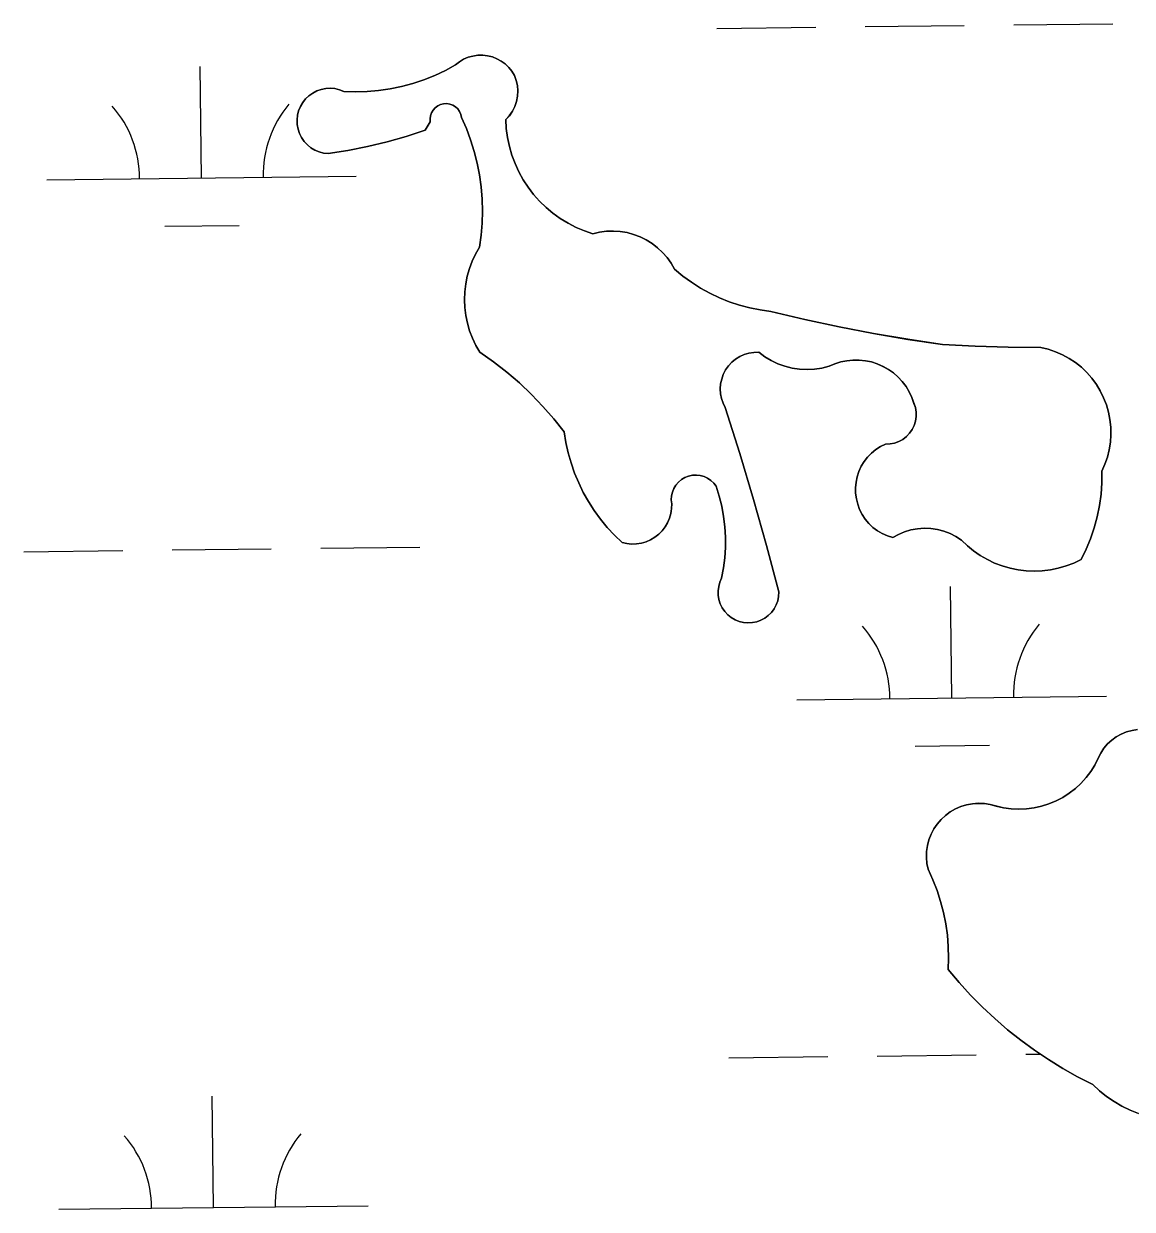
# Model space of a CAD drawing. Extents: x 3684037 to 3722149, y 433263 to 459021.
# Drawn here: x 3713801.3 to 3714159.6, y 448238 to 448621.1 of the extents above; entities that cross this region are included whole.
import ezdxf

# ---------------------------------------------------------------- set-up
doc = ezdxf.new("R2010")
doc.units = 0
doc.layers.add('V-TOPO-SHOR', color=7, linetype='Continuous')
doc.layers.add('V-WETL-SWMP', color=7, linetype='Continuous')

msp = doc.modelspace()

# ---------------------------------------------------------------- linework, layer by layer
at = {"layer": 'V-TOPO-SHOR'}
for points in [[(3713931.11, 448586.74), (3713924.97, 448584.71), (3713918.76, 448582.93), (3713912.48, 448581.41), (3713906.14, 448580.16), (3713899.75, 448579.17), (3713898.27, 448579.34), (3713896.82, 448579.72), (3713895.45, 448580.31), (3713894.17, 448581.07), (3713893.01, 448582.02), (3713891.99, 448583.11), (3713891.14, 448584.34), (3713890.48, 448585.68), (3713890, 448587.1), (3713889.74, 448588.56), (3713889.68, 448590.05), (3713889.83, 448591.54), (3713890.2, 448592.99), (3713890.76, 448594.37), (3713891.51, 448595.66), (3713892.44, 448596.83), (3713893.52, 448597.86), (3713894.73, 448598.73), (3713896.06, 448599.41), (3713897.47, 448599.9), (3713898.94, 448600.19), (3713900.43, 448600.27), (3713901.92, 448600.14), (3713903.37, 448599.79), (3713904.76, 448599.25), (3713908.53, 448599.11), (3713912.3, 448599.21), (3713916.05, 448599.52), (3713919.78, 448600.06), (3713923.48, 448600.82), (3713927.12, 448601.8), (3713930.69, 448603), (3713934.19, 448604.4), (3713937.6, 448606.01), (3713940.9, 448607.83), (3713942.15, 448608.81), (3713943.52, 448609.62), (3713944.98, 448610.26), (3713946.51, 448610.69), (3713948.08, 448610.92), (3713949.68, 448610.95), (3713951.26, 448610.78), (3713952.8, 448610.39), (3713954.28, 448609.82), (3713955.68, 448609.05), (3713956.96, 448608.11), (3713958.11, 448607.01), (3713959.11, 448605.77), (3713959.94, 448604.42), (3713960.54, 448602.8), (3713960.9, 448601.12), (3713961.04, 448599.4), (3713960.94, 448597.68), (3713960.6, 448595.99), (3713960.04, 448594.36), (3713959.27, 448592.82), (3713958.29, 448591.41), (3713957.12, 448590.14), (3713957.3, 448587.23), (3713957.69, 448584.33), (3713958.29, 448581.48), (3713959.1, 448578.67), (3713960.12, 448575.93), (3713961.34, 448573.28), (3713962.75, 448570.73), (3713964.34, 448568.28), (3713966.11, 448565.96), (3713968.05, 448563.78), (3713970.15, 448561.74), (3713972.38, 448559.87), (3713974.75, 448558.17), (3713977.25, 448556.64), (3713979.84, 448555.31), (3713982.53, 448554.17), (3713985.29, 448553.23), (3713987.46, 448553.74), (3713989.66, 448554.04), (3713991.89, 448554.12), (3713994.11, 448553.98), (3713996.31, 448553.62), (3713998.45, 448553.04), (3714000.54, 448552.26), (3714002.53, 448551.27), (3714004.42, 448550.09), (3714006.18, 448548.74), (3714007.8, 448547.21), (3714009.26, 448545.53), (3714010.55, 448543.72), (3714011.66, 448541.79)], [(3713933.64, 448593.22), (3713933.13, 448592.35), (3713932.8, 448591.39), (3713932.66, 448590.38), (3713932.73, 448589.37), (3713931.11, 448586.74)], [(3714028.09, 448455.26), (3714027.89, 448458.6), (3714027.5, 448461.92), (3714026.9, 448465.22), (3714026.11, 448468.47), (3714025.12, 448471.66), (3714024.35, 448472.67), (3714023.42, 448473.55), (3714022.37, 448474.26), (3714021.22, 448474.79), (3714019.99, 448475.14), (3714018.73, 448475.27), (3714017.46, 448475.21), (3714016.21, 448474.94), (3714015.03, 448474.47), (3714013.94, 448473.82), (3714012.96, 448473.01), (3714012.13, 448472.04), (3714011.47, 448470.96), (3714010.99, 448469.78), (3714010.7, 448468.54), (3714010.62, 448467.27), (3714010.74, 448466.01), (3714010.71, 448464.43), (3714010.47, 448462.86), (3714010.04, 448461.34), (3714009.42, 448459.88), (3714008.62, 448458.51), (3714007.65, 448457.26), (3714006.54, 448456.14), (3714005.29, 448455.16), (3714003.93, 448454.35), (3714002.48, 448453.72), (3714000.96, 448453.28), (3713999.39, 448453.03), (3713997.81, 448452.98), (3713996.24, 448453.13), (3713994.69, 448453.48), (3713992.22, 448455.86), (3713989.9, 448458.38), (3713987.72, 448461.03), (3713985.71, 448463.8), (3713983.86, 448466.69), (3713982.18, 448469.68), (3713980.69, 448472.77), (3713979.37, 448475.94), (3713978.25, 448479.18), (3713977.32, 448482.48), (3713976.58, 448485.83), (3713976.04, 448489.22), (3713972.7, 448493.43), (3713969.16, 448497.48), (3713965.43, 448501.36), (3713961.52, 448505.06), (3713957.44, 448508.57), (3713953.19, 448511.88), (3713948.79, 448514.98), (3713947.5, 448517.19), (3713946.38, 448519.49), (3713945.46, 448521.87), (3713944.73, 448524.33), (3713944.21, 448526.83), (3713943.89, 448529.37), (3713943.77, 448531.92), (3713943.87, 448534.48), (3713944.17, 448537.02), (3713944.68, 448539.53), (3713945.39, 448541.99), (3713946.29, 448544.38), (3713947.39, 448546.69), (3713948.67, 448548.9), (3713949.21, 448552.78), (3713949.53, 448556.67), (3713949.64, 448560.58), (3713949.52, 448564.48), (3713949.2, 448568.38), (3713948.66, 448572.25), (3713947.91, 448576.09), (3713946.94, 448579.88), (3713945.77, 448583.6), (3713944.39, 448587.27), (3713942.82, 448590.84), (3713942.6, 448591.83), (3713942.18, 448592.75), (3713941.59, 448593.58), (3713940.85, 448594.27), (3713939.99, 448594.8), (3713939.04, 448595.15), (3713938.04, 448595.3), (3713937.02, 448595.26), (3713936.04, 448595.02), (3713935.13, 448594.58), (3713934.32, 448593.97), (3713933.64, 448593.22)], [(3714011.66, 448541.79), (3714014.32, 448539.59), (3714017.11, 448537.57), (3714020.02, 448535.72), (3714023.04, 448534.05), (3714026.16, 448532.57), (3714029.36, 448531.29), (3714032.63, 448530.2), (3714035.96, 448529.31), (3714039.35, 448528.63), (3714042.76, 448528.16), (3714053.78, 448525.58), (3714064.84, 448523.22), (3714075.95, 448521.07), (3714087.1, 448519.13), (3714098.28, 448517.42), (3714108.87, 448516.91), (3714119.47, 448516.61), (3714130.07, 448516.51), (3714132.45, 448515.93), (3714134.78, 448515.15), (3714137.03, 448514.17), (3714139.18, 448512.99), (3714141.22, 448511.63), (3714143.14, 448510.1), (3714144.91, 448508.41), (3714146.53, 448506.56), (3714147.98, 448504.58), (3714149.25, 448502.48), (3714150.33, 448500.28), (3714151.22, 448497.99), (3714151.9, 448495.64), (3714152.37, 448493.23), (3714152.63, 448490.79), (3714152.68, 448488.33), (3714152.51, 448485.89), (3714152.12, 448483.46), (3714151.53, 448481.08), (3714150.73, 448478.76), (3714149.73, 448476.52), (3714149.73, 448472.82), (3714149.5, 448469.12), (3714149.01, 448465.44), (3714148.29, 448461.81), (3714147.32, 448458.23), (3714146.12, 448454.72), (3714144.68, 448451.3), (3714143.02, 448447.98), (3714140.66, 448446.85), (3714138.2, 448445.91), (3714135.69, 448445.18), (3714133.11, 448444.65), (3714130.51, 448444.33), (3714127.89, 448444.22), (3714125.26, 448444.33), (3714122.66, 448444.64), (3714120.09, 448445.17), (3714117.57, 448445.9), (3714115.11, 448446.84), (3714112.75, 448447.97), (3714110.48, 448449.29), (3714108.32, 448450.79), (3714106.29, 448452.45), (3714104.41, 448454.28), (3714102.61, 448455.45), (3714100.69, 448456.41), (3714098.68, 448457.17), (3714096.6, 448457.7), (3714094.48, 448458.01), (3714092.33, 448458.08), (3714090.19, 448457.93), (3714088.08, 448457.54), (3714086.02, 448456.94), (3714084.04, 448456.11), (3714082.16, 448455.08), (3714080.44, 448455.63), (3714078.79, 448456.37), (3714077.23, 448457.29), (3714075.79, 448458.38), (3714074.48, 448459.62), (3714073.31, 448461.01), (3714072.31, 448462.52), (3714071.49, 448464.13), (3714070.86, 448465.83), (3714070.42, 448467.58), (3714070.18, 448469.38), (3714070.15, 448471.19), (3714070.32, 448472.99), (3714070.69, 448474.76), (3714071.26, 448476.47), (3714072.02, 448478.12), (3714072.96, 448479.66), (3714074.07, 448481.09)], [(3714074.07, 448481.09), (3714075.33, 448482.39), (3714076.73, 448483.53), (3714078.25, 448484.51), (3714079.87, 448485.31), (3714081.34, 448485.36), (3714082.79, 448485.63), (3714084.17, 448486.12), (3714085.46, 448486.82), (3714086.63, 448487.71), (3714087.64, 448488.77), (3714088.48, 448489.97), (3714089.13, 448491.29), (3714089.56, 448492.69), (3714089.77, 448494.15), (3714089.75, 448495.61), (3714089.51, 448497.06), (3714089.04, 448498.45), (3714088.38, 448500.34), (3714087.52, 448502.16), (3714086.49, 448503.87), (3714085.28, 448505.47), (3714083.92, 448506.94), (3714082.41, 448508.26), (3714080.78, 448509.42), (3714079.04, 448510.41), (3714077.2, 448511.21), (3714075.29, 448511.82), (3714073.33, 448512.23), (3714071.34, 448512.44), (3714069.33, 448512.45), (3714067.34, 448512.24), (3714065.38, 448511.84), (3714063.47, 448511.24), (3714061.63, 448510.44), (3714059.29, 448509.86), (3714056.9, 448509.5), (3714054.49, 448509.39), (3714052.08, 448509.5), (3714049.7, 448509.86), (3714047.35, 448510.44), (3714045.08, 448511.25), (3714042.9, 448512.28), (3714040.83, 448513.52), (3714038.89, 448514.96), (3714037.3, 448514.92), (3714035.72, 448514.68), (3714034.19, 448514.22), (3714032.74, 448513.57), (3714031.39, 448512.72), (3714030.16, 448511.71), (3714029.08, 448510.54), (3714028.17, 448509.23), (3714027.43, 448507.81), (3714026.9, 448506.31), (3714026.57, 448504.75), (3714026.45, 448503.16), (3714026.54, 448501.57), (3714026.85, 448500), (3714027.37, 448498.49), (3714028.08, 448497.07), (3714032.77, 448482.28), (3714037.21, 448467.43), (3714041.42, 448452.5), (3714045.38, 448437.5), (3714045.29, 448436.07), (3714045, 448434.67), (3714044.52, 448433.33), (3714043.84, 448432.07), (3714042.98, 448430.92), (3714041.97, 448429.92), (3714040.81, 448429.06), (3714039.56, 448428.39), (3714038.21, 448427.9), (3714036.81, 448427.62), (3714035.38, 448427.54), (3714033.96, 448427.67), (3714032.57, 448428), (3714031.24, 448428.54), (3714030, 448429.26), (3714028.89, 448430.15), (3714027.91, 448431.2), (3714027.1, 448432.38), (3714026.46, 448433.66), (3714026.02, 448435.02), (3714025.78, 448436.43), (3714025.75, 448437.86), (3714025.93, 448439.28), (3714026.31, 448440.66), (3714026.88, 448441.96), (3714027.48, 448445.26), (3714027.89, 448448.58), (3714028.09, 448451.92), (3714028.09, 448455.26)], [(3714161.63, 448268.98), (3714158.9, 448270.07), (3714156.25, 448271.36), (3714153.71, 448272.85), (3714151.27, 448274.51), (3714148.97, 448276.35), (3714146.81, 448278.35), (3714141.94, 448280.83), (3714137.17, 448283.51), (3714132.51, 448286.38), (3714127.98, 448289.43), (3714123.56, 448292.66), (3714119.28, 448296.06), (3714115.14, 448299.63), (3714111.14, 448303.36), (3714107.3, 448307.25), (3714103.61, 448311.29), (3714100.09, 448315.48), (3714100.22, 448319.19), (3714100.13, 448322.9), (3714099.83, 448326.6), (3714099.31, 448330.28), (3714098.58, 448333.92), (3714097.64, 448337.52), (3714096.49, 448341.05), (3714095.14, 448344.51), (3714093.59, 448347.88), (3714093.21, 448349.78), (3714093.04, 448351.7), (3714093.09, 448353.63), (3714093.37, 448355.54), (3714093.85, 448357.41), (3714094.55, 448359.21), (3714095.44, 448360.92), (3714096.53, 448362.52), (3714097.78, 448363.98), (3714099.2, 448365.3), (3714100.75, 448366.44), (3714102.43, 448367.4), (3714104.2, 448368.17), (3714106.05, 448368.73), (3714107.94, 448369.08), (3714109.87, 448369.2), (3714111.8, 448369.12), (3714113.71, 448368.81), (3714115.56, 448368.29), (3714117.98, 448367.74), (3714120.44, 448367.41), (3714122.92, 448367.29), (3714125.4, 448367.4), (3714127.86, 448367.72), (3714130.28, 448368.26), (3714132.65, 448369.01), (3714134.94, 448369.96), (3714137.14, 448371.11), (3714139.22, 448372.45), (3714141.19, 448373.97), (3714143.01, 448375.66), (3714144.67, 448377.5), (3714146.17, 448379.48), (3714147.48, 448381.58), (3714148.61, 448383.79), (3714149.41, 448385.44), (3714150.42, 448386.98), (3714151.6, 448388.38), (3714152.94, 448389.64), (3714154.42, 448390.71), (3714156.03, 448391.6), (3714157.73, 448392.29), (3714159.5, 448392.77), (3714161.32, 448393.03)]]:
    msp.add_lwpolyline(points, dxfattribs=at)
at = {"layer": 'V-WETL-SWMP'}
for p, q in [((3714025.3, 448619.63), (3714057.3, 448620.01)), ((3714073.3, 448620.19), (3714105.3, 448620.57)), ((3714121.3, 448620.75), (3714153.29, 448621.12)), ((3713858.79, 448571.26), (3713858.37, 448607.26)), ((3713808.79, 448570.68), (3713908.79, 448571.85)), ((3713846.97, 448555.69), (3713870.97, 448555.97)), ((3713801.35, 448450.52), (3713833.35, 448450.89)), ((3713849.35, 448451.07), (3713881.34, 448451.45)), ((3713897.34, 448451.63), (3713929.34, 448452.01)), ((3714101.23, 448403.26), (3714100.82, 448439.26)), ((3714051.24, 448402.68), (3714151.23, 448403.84)), ((3714089.41, 448387.69), (3714113.41, 448387.97)), ((3714029.17, 448286.98), (3714061.17, 448287.35)), ((3714077.17, 448287.54), (3714109.17, 448287.91)), ((3714125.17, 448288.1), (3714129.87, 448288.15)), ((3713862.66, 448238.61), (3713862.24, 448274.61)), ((3713812.67, 448238.03), (3713912.66, 448239.19))]:
    msp.add_line(p, q, dxfattribs=at)
for points in [[(3714011.66, 448541.78), (3714010.55, 448543.72), (3714009.26, 448545.53), (3714007.8, 448547.21), (3714006.18, 448548.73), (3714004.42, 448550.09), (3714002.53, 448551.27), (3714000.54, 448552.26), (3713998.46, 448553.04), (3713996.31, 448553.62), (3713994.11, 448553.98), (3713991.89, 448554.12), (3713989.67, 448554.04), (3713987.46, 448553.74), (3713985.29, 448553.23), (3713982.53, 448554.17), (3713979.84, 448555.31), (3713977.25, 448556.64), (3713974.75, 448558.17), (3713972.38, 448559.87), (3713970.15, 448561.74), (3713968.05, 448563.78), (3713966.11, 448565.96), (3713964.34, 448568.28), (3713962.75, 448570.73), (3713961.34, 448573.28), (3713960.12, 448575.93), (3713959.1, 448578.67), (3713958.29, 448581.48), (3713957.69, 448584.33), (3713957.29, 448587.23), (3713957.12, 448590.14), (3713958.28, 448591.41), (3713959.27, 448592.82), (3713960.04, 448594.36), (3713960.61, 448595.99), (3713960.94, 448597.68), (3713961.04, 448599.4), (3713960.91, 448601.12), (3713960.54, 448602.8), (3713959.94, 448604.42), (3713959.11, 448605.77), (3713958.11, 448607.01), (3713956.96, 448608.11), (3713955.68, 448609.05), (3713954.28, 448609.82), (3713952.8, 448610.39), (3713951.26, 448610.78), (3713949.68, 448610.95), (3713948.08, 448610.92), (3713946.51, 448610.69), (3713944.98, 448610.26), (3713943.52, 448609.62), (3713942.15, 448608.81), (3713940.9, 448607.82), (3713937.6, 448606.01), (3713934.19, 448604.4), (3713930.69, 448602.99), (3713927.12, 448601.8), (3713923.48, 448600.82), (3713919.78, 448600.06), (3713916.05, 448599.52), (3713912.3, 448599.21), (3713908.53, 448599.11), (3713904.76, 448599.25), (3713903.37, 448599.79), (3713901.92, 448600.14), (3713900.43, 448600.27), (3713898.94, 448600.19), (3713897.47, 448599.9), (3713896.06, 448599.41), (3713894.73, 448598.73), (3713893.52, 448597.86), (3713892.44, 448596.83), (3713891.51, 448595.66), (3713890.76, 448594.37), (3713890.2, 448592.99), (3713889.83, 448591.54), (3713889.68, 448590.05), (3713889.74, 448588.56), (3713890, 448587.09), (3713890.48, 448585.68), (3713891.14, 448584.34), (3713891.99, 448583.11), (3713893.01, 448582.02), (3713894.17, 448581.07), (3713895.45, 448580.3), (3713896.82, 448579.72), (3713898.27, 448579.34), (3713899.75, 448579.17), (3713906.14, 448580.16), (3713912.48, 448581.41), (3713918.76, 448582.93), (3713924.97, 448584.71), (3713931.11, 448586.74), (3713932.73, 448589.37), (3713932.66, 448590.38), (3713932.8, 448591.39), (3713933.13, 448592.35), (3713933.64, 448593.22), (3713934.32, 448593.97)], [(3713934.32, 448593.97), (3713935.13, 448594.58), (3713936.04, 448595.01), (3713937.02, 448595.26), (3713938.04, 448595.3), (3713939.04, 448595.15), (3713939.99, 448594.8), (3713940.85, 448594.27), (3713941.59, 448593.58), (3713942.18, 448592.75), (3713942.59, 448591.83), (3713942.82, 448590.84), (3713944.39, 448587.26), (3713945.77, 448583.6), (3713946.94, 448579.88), (3713947.91, 448576.09), (3713948.66, 448572.25), (3713949.2, 448568.38), (3713949.53, 448564.48), (3713949.64, 448560.58), (3713949.53, 448556.67), (3713949.21, 448552.77), (3713948.67, 448548.9), (3713947.39, 448546.69), (3713946.29, 448544.38), (3713945.39, 448541.99), (3713944.68, 448539.53), (3713944.17, 448537.02), (3713943.87, 448534.48), (3713943.77, 448531.92), (3713943.89, 448529.37), (3713944.21, 448526.83), (3713944.73, 448524.33), (3713945.46, 448521.87), (3713946.38, 448519.49), (3713947.5, 448517.19), (3713948.79, 448514.98), (3713953.19, 448511.88), (3713957.44, 448508.57), (3713961.52, 448505.06), (3713965.43, 448501.36), (3713969.16, 448497.48), (3713972.7, 448493.43), (3713976.04, 448489.21), (3713976.58, 448485.83), (3713977.32, 448482.48), (3713978.25, 448479.18), (3713979.37, 448475.94), (3713980.69, 448472.77), (3713982.18, 448469.68), (3713983.86, 448466.69), (3713985.71, 448463.8), (3713987.72, 448461.03), (3713989.9, 448458.38), (3713992.22, 448455.86), (3713994.69, 448453.48), (3713996.24, 448453.13), (3713997.81, 448452.98), (3713999.4, 448453.03), (3714000.96, 448453.28), (3714002.48, 448453.72), (3714003.93, 448454.35), (3714005.29, 448455.16), (3714006.54, 448456.14), (3714007.65, 448457.26), (3714008.62, 448458.51), (3714009.42, 448459.88), (3714010.04, 448461.34), (3714010.47, 448462.86), (3714010.71, 448464.42), (3714010.74, 448466.01), (3714010.62, 448467.27), (3714010.7, 448468.54), (3714010.99, 448469.78), (3714011.47, 448470.96), (3714012.13, 448472.04), (3714012.96, 448473.01), (3714013.94, 448473.82), (3714015.03, 448474.47), (3714016.21, 448474.94), (3714017.46, 448475.21), (3714018.73, 448475.27), (3714019.99, 448475.13), (3714021.22, 448474.79), (3714022.37, 448474.26), (3714023.42, 448473.55), (3714024.35, 448472.67), (3714025.12, 448471.66), (3714026.11, 448468.47), (3714026.9, 448465.22), (3714027.5, 448461.92), (3714027.89, 448458.6), (3714028.09, 448455.26), (3714028.09, 448451.92), (3714027.89, 448448.58), (3714027.48, 448445.26), (3714026.88, 448441.96), (3714026.31, 448440.66), (3714025.93, 448439.28), (3714025.75, 448437.86), (3714025.78, 448436.43)], [(3714078.79, 448456.37), (3714080.44, 448455.63), (3714082.16, 448455.08), (3714084.04, 448456.11), (3714086.02, 448456.94), (3714088.08, 448457.54), (3714090.19, 448457.93), (3714092.33, 448458.08), (3714094.48, 448458.01), (3714096.6, 448457.7), (3714098.68, 448457.17), (3714100.69, 448456.41), (3714102.61, 448455.45), (3714104.41, 448454.28), (3714106.29, 448452.45), (3714108.32, 448450.79), (3714110.48, 448449.29), (3714112.75, 448447.97), (3714115.11, 448446.84), (3714117.57, 448445.9), (3714120.09, 448445.17), (3714122.66, 448444.64), (3714125.26, 448444.33), (3714127.89, 448444.22), (3714130.51, 448444.33), (3714133.11, 448444.65), (3714135.68, 448445.18), (3714138.2, 448445.91), (3714140.66, 448446.85), (3714143.02, 448447.98), (3714144.68, 448451.3), (3714146.11, 448454.72), (3714147.32, 448458.23), (3714148.29, 448461.81), (3714149.01, 448465.44), (3714149.5, 448469.12), (3714149.73, 448472.82), (3714149.73, 448476.52), (3714150.73, 448478.76), (3714151.53, 448481.08), (3714152.12, 448483.46), (3714152.51, 448485.89), (3714152.68, 448488.33), (3714152.63, 448490.79), (3714152.37, 448493.23), (3714151.9, 448495.64), (3714151.22, 448497.99), (3714150.33, 448500.28), (3714149.25, 448502.48), (3714147.98, 448504.58), (3714146.53, 448506.56), (3714144.91, 448508.4), (3714143.14, 448510.1), (3714141.22, 448511.63), (3714139.18, 448512.99), (3714137.03, 448514.17), (3714134.78, 448515.15), (3714132.45, 448515.93), (3714130.07, 448516.51), (3714119.47, 448516.61), (3714108.87, 448516.91), (3714098.28, 448517.42), (3714087.1, 448519.14), (3714075.95, 448521.07), (3714064.84, 448523.22), (3714053.78, 448525.58), (3714042.76, 448528.16), (3714039.34, 448528.63), (3714035.96, 448529.31), (3714032.63, 448530.2), (3714029.36, 448531.29), (3714026.16, 448532.57), (3714023.04, 448534.05), (3714020.02, 448535.72), (3714017.11, 448537.57), (3714014.32, 448539.59), (3714011.66, 448541.78)], [(3714025.78, 448436.43), (3714026.02, 448435.02), (3714026.46, 448433.66), (3714027.1, 448432.37), (3714027.91, 448431.2), (3714028.89, 448430.15), (3714030, 448429.26), (3714031.24, 448428.54), (3714032.56, 448428.01), (3714033.96, 448427.67), (3714035.38, 448427.54), (3714036.81, 448427.62), (3714038.21, 448427.9), (3714039.56, 448428.39), (3714040.82, 448429.06), (3714041.96, 448429.92), (3714042.98, 448430.92), (3714043.83, 448432.07), (3714044.52, 448433.33), (3714045, 448434.67), (3714045.29, 448436.07), (3714045.38, 448437.5), (3714041.42, 448452.5), (3714037.21, 448467.43), (3714032.77, 448482.28), (3714028.08, 448497.07), (3714027.37, 448498.49), (3714026.85, 448500), (3714026.54, 448501.57), (3714026.45, 448503.16), (3714026.57, 448504.75), (3714026.9, 448506.31), (3714027.43, 448507.81), (3714028.16, 448509.23), (3714029.08, 448510.54), (3714030.16, 448511.71), (3714031.39, 448512.72), (3714032.74, 448513.57), (3714034.19, 448514.22), (3714035.72, 448514.68), (3714037.3, 448514.92), (3714038.89, 448514.96), (3714040.83, 448513.52), (3714042.9, 448512.28), (3714045.08, 448511.25), (3714047.35, 448510.44), (3714049.7, 448509.86), (3714052.08, 448509.51), (3714054.49, 448509.39), (3714056.9, 448509.51), (3714059.29, 448509.86), (3714061.63, 448510.44), (3714063.47, 448511.24), (3714065.38, 448511.84), (3714067.34, 448512.24), (3714069.33, 448512.45), (3714071.34, 448512.44), (3714073.33, 448512.23), (3714075.29, 448511.82), (3714077.2, 448511.21), (3714079.03, 448510.41), (3714080.78, 448509.42), (3714082.41, 448508.26), (3714083.92, 448506.94), (3714085.28, 448505.47), (3714086.49, 448503.87), (3714087.52, 448502.16), (3714088.38, 448500.34), (3714089.51, 448497.06), (3714089.75, 448495.61), (3714089.77, 448494.15), (3714089.56, 448492.69), (3714089.13, 448491.29), (3714088.48, 448489.97), (3714087.64, 448488.77), (3714086.63, 448487.71), (3714085.46, 448486.82), (3714084.17, 448486.12), (3714082.78, 448485.63), (3714081.34, 448485.36), (3714079.87, 448485.31), (3714078.25, 448484.51), (3714076.73, 448483.53), (3714075.33, 448482.39), (3714074.07, 448481.09), (3714072.96, 448479.66), (3714072.02, 448478.12), (3714071.26, 448476.47), (3714070.69, 448474.76), (3714070.32, 448472.99), (3714070.15, 448471.19), (3714070.18, 448469.38), (3714070.42, 448467.58), (3714070.86, 448465.83), (3714071.49, 448464.13), (3714072.31, 448462.52), (3714073.31, 448461.01), (3714074.48, 448459.63), (3714075.79, 448458.38), (3714077.23, 448457.29), (3714078.79, 448456.37)], [(3714161.32, 448393.03), (3714159.5, 448392.77), (3714157.73, 448392.29), (3714156.03, 448391.6), (3714154.42, 448390.71), (3714152.94, 448389.63), (3714151.6, 448388.38), (3714150.42, 448386.98), (3714149.42, 448385.44), (3714147.48, 448381.58), (3714146.17, 448379.48), (3714144.67, 448377.5), (3714143.01, 448375.66), (3714141.19, 448373.97), (3714139.22, 448372.45), (3714137.14, 448371.11), (3714134.94, 448369.96), (3714132.65, 448369.01), (3714130.28, 448368.26), (3714127.86, 448367.72), (3714125.4, 448367.4), (3714122.92, 448367.29), (3714120.44, 448367.41), (3714117.98, 448367.74), (3714113.71, 448368.81), (3714111.8, 448369.12), (3714109.87, 448369.21), (3714107.95, 448369.08), (3714106.05, 448368.73), (3714104.2, 448368.17), (3714102.43, 448367.4), (3714100.75, 448366.44), (3714099.2, 448365.3), (3714097.78, 448363.98), (3714096.53, 448362.52), (3714095.44, 448360.92), (3714094.55, 448359.21), (3714093.85, 448357.41), (3714093.37, 448355.54), (3714093.1, 448353.63), (3714093.04, 448351.7), (3714093.21, 448349.78), (3714093.59, 448347.88), (3714095.14, 448344.51), (3714096.49, 448341.05), (3714097.64, 448337.52), (3714098.58, 448333.92), (3714099.31, 448330.28), (3714099.83, 448326.6), (3714100.13, 448322.9), (3714100.22, 448319.19), (3714100.09, 448315.48), (3714103.61, 448311.29), (3714107.3, 448307.25), (3714111.14, 448303.36), (3714115.14, 448299.63), (3714119.28, 448296.06), (3714123.56, 448292.66), (3714127.98, 448289.43), (3714132.52, 448286.38), (3714137.17, 448283.51), (3714141.94, 448280.83), (3714146.81, 448278.35), (3714148.97, 448276.35), (3714151.27, 448274.51), (3714153.71, 448272.85), (3714156.25, 448271.36), (3714158.9, 448270.07), (3714161.63, 448268.98)]]:
    msp.add_lwpolyline(points, dxfattribs=at)
for centre, start, end in [((3713803.55, 448571.1), 359.8949, 41.4385), ((3713914.02, 448572.38), 139.8949, 181.4385), ((3714045.99, 448403.09), 359.8949, 41.4385), ((3714156.47, 448404.38), 139.8949, 181.4385), ((3713807.42, 448238.44), 359.8949, 41.4385), ((3713917.9, 448239.73), 139.8949, 181.4385)]:
    msp.add_arc(centre, 35.25, start, end, dxfattribs=at)

doc.saveas('drawing.dxf')
